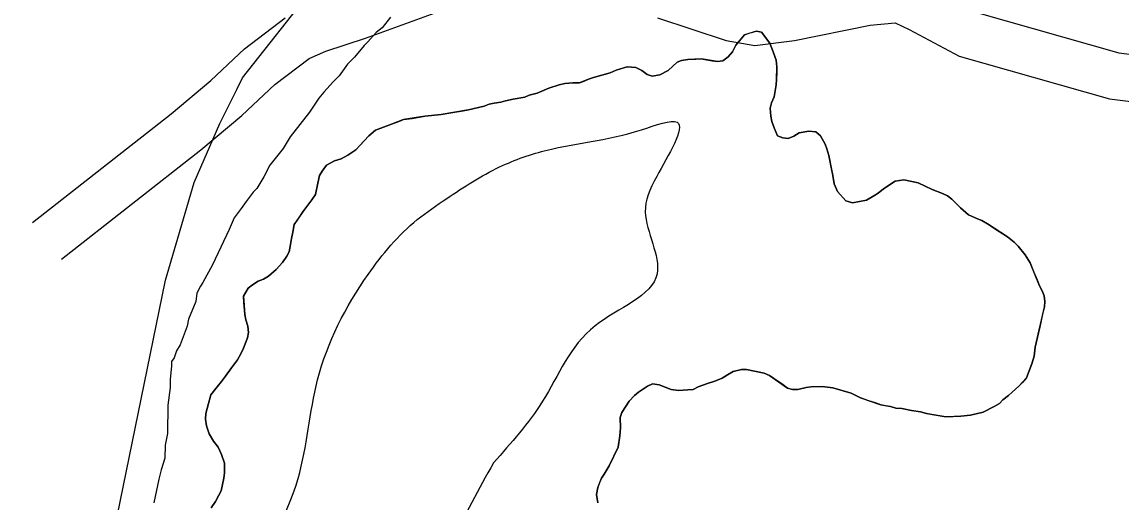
# Model space of a CAD drawing. Extents: x 3177185 to 3215018, y 812988 to 838321.
# Drawn here: x 3197637 to 3198343, y 827021 to 827329 of the extents above; entities that cross this region are included whole.
import ezdxf

# ---------------------------------------------------------------- set-up
doc = ezdxf.new("R2010")
doc.units = 0
for name, color, linetype in [('V-BORW-LINE', 7, 'Continuous'), ('V-LEVE-TOET', 7, 'Continuous'), ('V-ROAD-CNTR', 7, 'Continuous'), ('V-SITE-VEGE', 7, 'Continuous'), ('V-TOPO-SHOR', 7, 'Continuous')]:
    doc.layers.add(name, color=color, linetype=linetype)

msp = doc.modelspace()

# ---------------------------------------------------------------- linework, layer by layer
at = {"layer": 'V-BORW-LINE'}
msp.add_spline([(3197939.88, 827046.46), (3197971.39, 827085.93), (3198005.2, 827134.36), (3198044.9, 827167.84), (3198037.36, 827207.52), (3198044.66, 827230.27), (3198057.79, 827265.08), (3198034.83, 827260.24), (3197974.41, 827247.24), (3197943.81, 827236.37), (3197909.95, 827216.14), (3197890.93, 827202.55), (3197859.35, 827167.27), (3197826.99, 827099.66), (3197814.46, 827036.41), (3197784.38, 826959.64), (3197778.37, 826897.43), (3197778.88, 826824.46), (3197785.66, 826790.19), (3197793.68, 826758), (3197805.67, 826733.58), (3197832.59, 826743.83), (3197844.34, 826785.37), (3197855.25, 826819.62), (3197862.55, 826851.8), (3197873.75, 826897.92), (3197888.55, 826942.58), (3197939.88, 827046.46)], degree=3, dxfattribs=at)
at = {"layer": 'V-LEVE-TOET'}
msp.add_lwpolyline([(3197490.29, 825966.2), (3197510.85, 826010.19), (3197519.21, 826045.51), (3197531.44, 826103.38), (3197558.14, 826214.94), (3197594.66, 826435.56), (3197651.94, 826784.92), (3197729.34, 827163.78), (3197747.68, 827226.32), (3197764.15, 827264.27), (3197775.12, 827286.04), (3197778.87, 827293.48), (3197824.81, 827352.1)], dxfattribs=at)
at = {"layer": 'V-ROAD-CNTR'}
for points in [[(3197662.52, 827177.1), (3197751.98, 827247.26), (3197778.29, 827269.44), (3197799.54, 827289.3), (3197821.49, 827306.09), (3197832.22, 827310.7), (3197857.69, 827319.08), (3197911.79, 827338.77)], [(3198250.1, 827335.56), (3198341.35, 827309.61), (3198388.79, 827303.72), (3198425.29, 827308.53), (3198465.65, 827295.78), (3198495.02, 827290.39), (3198515.7, 827273.79), (3198526.9, 827234.61), (3198525.01, 827198.29), (3198503.17, 827116.45), (3198481.47, 827025.04), (3198467.65, 826994.33)], [(3197644.01, 827200.7), (3197733.04, 827270.54), (3197758.37, 827291.89), (3197780.14, 827312.23), (3197806.22, 827332.18)], [(3198045.21, 827332.11), (3198089.28, 827317.56), (3198107.74, 827314.24), (3198133.1, 827317.58), (3198181.67, 827327.35), (3198197.8, 827328.88), (3198206.79, 827324.62), (3198238.82, 827307.57), (3198335.36, 827280.13), (3198388.91, 827273.47)]]:
    msp.add_lwpolyline(points, dxfattribs=at)
at = {"layer": 'V-SITE-VEGE'}
for points in [[(3197873.71, 827332.46), (3197868.35, 827325.68), (3197864.54, 827322.68), (3197859.18, 827316.66), (3197856.89, 827314.41), (3197850.77, 827306.87), (3197846.19, 827302.36), (3197840.83, 827294.83), (3197837.01, 827291.07), (3197830.89, 827284.3), (3197827.83, 827280.54), (3197821.7, 827271.49), (3197809.45, 827255.67), (3197804.84, 827248.13), (3197796.42, 827237.59), (3197792.57, 827230.05), (3197787.97, 827222.5), (3197785.67, 827220.25), (3197781.08, 827214.22), (3197778.01, 827209.7), (3197773.42, 827203.68), (3197770.33, 827196.12), (3197759.54, 827173.47), (3197753.39, 827162.15), (3197751.85, 827159.9), (3197749.54, 827155.37), (3197748.74, 827150.07), (3197744.11, 827138.74), (3197743.31, 827134.2), (3197738.67, 827122.11), (3197736.37, 827118.34), (3197734.82, 827113.81), (3197733.28, 827111.54), (3197733.26, 827108.51), (3197732.44, 827100.19), (3197732.39, 827094.88), (3197730.79, 827083.53), (3197730.64, 827065.34), (3197729.07, 827057.78), (3197729, 827049.44), (3197726.67, 827041.88), (3197725.1, 827035.83), (3197721.95, 827020.7)], [(3198135.24, 827093.49), (3198140.67, 827094.88), (3198143.81, 827095.14), (3198150.95, 827095.37), (3198157.8, 827094.46), (3198169.48, 827091.23), (3198175.45, 827088.05), (3198188.54, 827083.67), (3198194.82, 827082.48), (3198198.23, 827081.59), (3198201.94, 827081.28), (3198208.22, 827080.09), (3198213.92, 827079.19), (3198217.91, 827078.01), (3198230.16, 827075.92), (3198239.87, 827076.42), (3198246.16, 827076.94), (3198254.17, 827078.88), (3198261.33, 827082.53), (3198264.77, 827084.5), (3198266.79, 827086.77), (3198270.52, 827089.6), (3198272.82, 827091.86), (3198277.13, 827095.54), (3198282.03, 827100.93), (3198285.52, 827110.04), (3198286.99, 827114.88), (3198287.6, 827120.58), (3198293.52, 827146.52), (3198293.82, 827149.94), (3198293.28, 827153.66), (3198292.17, 827156.81), (3198290.48, 827159.96), (3198284.31, 827174.85), (3198281.21, 827180.01), (3198276.69, 827185.47), (3198274.14, 827188.06), (3198269.88, 827191.52), (3198257.1, 827199.9), (3198253.4, 827201.92), (3198250.56, 827203.09), (3198244.87, 827205.7), (3198239.76, 827210.02), (3198234.1, 827215.78), (3198231.26, 827217.79), (3198228.13, 827219.25), (3198221.58, 827221.87), (3198212.48, 827226.22), (3198203.36, 827228), (3198197.64, 827227.19), (3198190.18, 827222.39), (3198186.74, 827219.57), (3198184.15, 827217.87), (3198179.28, 827215.05), (3198170.42, 827213.41), (3198166.14, 827214.58), (3198160.77, 827220.62), (3198158.52, 827225.49), (3198157.7, 827230.92), (3198155.24, 827243.79), (3198153.84, 827248.08), (3198152.72, 827250.94), (3198149.91, 827256.39), (3198146.79, 827258.98), (3198142.22, 827259.3), (3198136.22, 827258.21), (3198132.78, 827256.24), (3198129.06, 827254.55), (3198125.63, 827255.15), (3198122.22, 827256.32), (3198119.97, 827261.47), (3198118.58, 827265.48), (3198118.03, 827268.91), (3198117.5, 827274.06), (3198118.38, 827277.47), (3198120.12, 827281.46), (3198121.33, 827289.16), (3198121.64, 827292.58), (3198121.7, 827300.57), (3198121.45, 827304.85), (3198119.49, 827310.29), (3198117.25, 827315.74), (3198111.88, 827322.91), (3198108.75, 827323.51), (3198101.02, 827321.29), (3198095.54, 827314.47), (3198093.23, 827310.21), (3198090.63, 827307.09), (3198087.19, 827304.55), (3198083.76, 827304), (3198073.49, 827305.8), (3198064.64, 827305.29), (3198060.64, 827304.75), (3198057.78, 827303.63), (3198052.03, 827298.25), (3198046.58, 827295.44), (3198041.72, 827294.62), (3198038.59, 827295.79), (3198035.19, 827298.38), (3198031.2, 827300.13), (3198025.78, 827300.74)], [(3198025.78, 827300.74), (3198018.63, 827298.51), (3198014.9, 827296.83), (3198004.03, 827293.77), (3198000.88, 827292.65), (3197995.16, 827290.41), (3197990.87, 827290.44), (3197985.73, 827289.92), (3197982.01, 827289.08), (3197975.43, 827286.85), (3197967.98, 827283.77), (3197962.83, 827282.38), (3197959.97, 827281.26), (3197952.54, 827279.89), (3197947.68, 827278.79), (3197944.53, 827277.95), (3197940.24, 827277.42), (3197937.1, 827276.58), (3197933.95, 827275.47), (3197923.94, 827272.98), (3197906.22, 827269.97), (3197895.93, 827268.91), (3197882.21, 827266.73), (3197874.48, 827263.94), (3197864.17, 827260.02), (3197859.86, 827256.34), (3197851.51, 827247.27), (3197846.35, 827243.88), (3197842.05, 827241.63), (3197837.76, 827240.24), (3197832.6, 827237.42), (3197830, 827233.73), (3197828.27, 827230.89), (3197827.08, 827226.05), (3197825.6, 827218.64), (3197823.29, 827215.23), (3197817.52, 827207.57), (3197812.04, 827199.33), (3197811.14, 827194.48), (3197810.25, 827190.49), (3197809.65, 827186.5), (3197808.76, 827181.94), (3197807.31, 827179.09)], [(3197807.31, 827179.09), (3197804.42, 827175.12), (3197800.39, 827170.58), (3197795.51, 827166.34), (3197792.35, 827164.37), (3197788.92, 827162.96), (3197785.19, 827160.71), (3197782.32, 827158.45), (3197779.42, 827153.33), (3197780.19, 827141.62), (3197781.02, 827138.19), (3197782.13, 827134.18), (3197782.67, 827130.18), (3197782.07, 827126.76), (3197779.45, 827119.93), (3197778, 827116.8), (3197775.68, 827112.54), (3197771.65, 827107.43), (3197767.89, 827102.04), (3197765.3, 827098.63), (3197762.42, 827095.23), (3197758.38, 827090.12), (3197755.15, 827078.15), (3197755.12, 827074.44), (3197755.66, 827070.15), (3197757.33, 827065), (3197760.15, 827060.41), (3197763.26, 827056.39), (3197765.22, 827051.81), (3197767.18, 827046.09), (3197767.13, 827040.09), (3197766.82, 827036.67), (3197765.04, 827028.4), (3197761.56, 827021.58), (3197758.68, 827017.6)], [(3198006.78, 827020.83), (3198005.97, 827025.98), (3198006.86, 827030.54), (3198009.19, 827036.51), (3198010.92, 827039.07), (3198014.1, 827044.47), (3198019.9, 827056.42), (3198021.1, 827063.83), (3198021.43, 827068.96), (3198021.19, 827075.53), (3198022.36, 827078.66), (3198026.98, 827086.05), (3198030.44, 827089.73), (3198033.02, 827091.71), (3198038.76, 827095.67), (3198041.91, 827097.07), (3198046.19, 827096.46), (3198053.88, 827093.55), (3198058.72, 827092.94), (3198064.72, 827093.18), (3198068.15, 827093.44), (3198071.3, 827095.13), (3198077.32, 827097.37), (3198081.89, 827098.76), (3198086.76, 827100.72), (3198090.2, 827102.98), (3198093.65, 827104.95), (3198099.08, 827106.34), (3198102.22, 827106.31), (3198113.62, 827103.94), (3198117.04, 827102.48), (3198128.68, 827094.4), (3198131.81, 827093.52), (3198135.24, 827093.49)]]:
    msp.add_lwpolyline(points, dxfattribs=at)
at = {"layer": 'V-TOPO-SHOR'}
for points in [[(3197781.02, 827138.19), (3197780.19, 827141.62), (3197779.67, 827149.33), (3197779.42, 827153.33), (3197782.32, 827158.45), (3197785.19, 827160.71), (3197788.92, 827162.96), (3197792.35, 827164.37), (3197795.51, 827166.34), (3197800.39, 827170.58), (3197804.42, 827175.12), (3197807.31, 827179.09), (3197808.76, 827181.94), (3197809.65, 827186.5), (3197810.25, 827190.49), (3197811.14, 827194.48), (3197812.04, 827199.33), (3197814.63, 827203.31), (3197817.52, 827207.57), (3197820.12, 827210.97), (3197823.29, 827215.23), (3197825.6, 827218.64), (3197827.08, 827226.05), (3197828.27, 827230.89), (3197830, 827233.73), (3197832.6, 827237.42), (3197837.76, 827240.24), (3197842.05, 827241.63), (3197846.35, 827243.88), (3197851.51, 827247.27), (3197856.7, 827252.94), (3197859.86, 827256.34), (3197864.17, 827260.02), (3197874.48, 827263.94), (3197879.06, 827265.61), (3197882.21, 827266.73), (3197887.64, 827267.55), (3197895.93, 827268.91), (3197906.22, 827269.97), (3197912.5, 827271.07), (3197920.51, 827272.43), (3197923.94, 827272.98), (3197933.95, 827275.47), (3197937.1, 827276.58), (3197940.24, 827277.42), (3197944.53, 827277.95), (3197947.68, 827278.79), (3197952.54, 827279.89), (3197959.97, 827281.26), (3197962.83, 827282.38), (3197967.98, 827283.77), (3197975.43, 827286.85), (3197982.01, 827289.08), (3197985.73, 827289.92), (3197990.87, 827290.45), (3197995.16, 827290.41), (3197998.02, 827291.53), (3198000.88, 827292.65), (3198004.03, 827293.77), (3198014.9, 827296.83), (3198018.63, 827298.51), (3198022.06, 827299.63), (3198025.78, 827300.74), (3198031.2, 827300.13), (3198035.19, 827298.38), (3198038.59, 827295.79), (3198041.72, 827294.62), (3198046.58, 827295.44), (3198052.02, 827298.25), (3198057.78, 827303.63), (3198060.64, 827304.75), (3198064.64, 827305.29), (3198069.78, 827305.54), (3198073.49, 827305.8), (3198076.63, 827305.2), (3198080.34, 827304.6), (3198083.76, 827304), (3198087.19, 827304.55), (3198090.63, 827307.09), (3198093.23, 827310.21), (3198095.54, 827314.47), (3198097.85, 827317.31), (3198101.02, 827321.29), (3198104.74, 827322.4), (3198108.75, 827323.51), (3198111.88, 827322.91), (3198117.25, 827315.74), (3198119.49, 827310.29), (3198121.45, 827304.85), (3198121.7, 827300.57), (3198121.68, 827297.43), (3198121.64, 827292.58), (3198121.33, 827289.16), (3198120.73, 827285.16), (3198120.12, 827281.46), (3198118.38, 827277.47), (3198117.5, 827274.06), (3198118.03, 827268.91), (3198118.58, 827265.48), (3198119.97, 827261.47), (3198122.22, 827256.32)], [(3198122.22, 827256.32), (3198125.63, 827255.15), (3198129.06, 827254.55), (3198132.78, 827256.24), (3198136.22, 827258.21), (3198142.22, 827259.3), (3198146.79, 827258.98), (3198149.91, 827256.39), (3198152.72, 827250.94), (3198153.84, 827248.08), (3198155.23, 827243.79), (3198156.88, 827234.93), (3198157.7, 827230.92), (3198158.52, 827225.49), (3198160.77, 827220.62), (3198166.14, 827214.58), (3198170.42, 827213.41), (3198179.28, 827215.05), (3198184.15, 827217.87), (3198186.74, 827219.57), (3198190.18, 827222.39), (3198197.64, 827227.19), (3198203.36, 827228), (3198212.48, 827226.22), (3198221.58, 827221.87), (3198228.13, 827219.25), (3198231.26, 827217.79), (3198234.1, 827215.78), (3198239.76, 827210.02), (3198244.87, 827205.7), (3198250.56, 827203.09), (3198253.4, 827201.92), (3198257.1, 827199.9), (3198264.48, 827194.99), (3198269.88, 827191.52), (3198274.14, 827188.06), (3198276.69, 827185.47), (3198281.21, 827180.01), (3198284.31, 827174.85), (3198286.83, 827168.84), (3198288.79, 827163.97), (3198290.48, 827159.96), (3198292.17, 827156.81), (3198293.28, 827153.66), (3198293.82, 827149.94), (3198293.51, 827146.52), (3198292.63, 827142.81), (3198290.56, 827133.41), (3198287.6, 827120.58), (3198286.99, 827114.88), (3198285.52, 827110.04), (3198283.78, 827105.48), (3198282.03, 827100.93), (3198279.44, 827098.09), (3198277.13, 827095.54), (3198272.82, 827091.86), (3198270.52, 827089.6), (3198266.79, 827086.77), (3198264.77, 827084.5), (3198261.33, 827082.53), (3198254.17, 827078.88), (3198246.16, 827076.94), (3198239.87, 827076.42), (3198235.59, 827076.17), (3198230.16, 827075.92), (3198221.33, 827077.42), (3198217.91, 827078.01), (3198213.92, 827079.19), (3198208.22, 827080.09), (3198201.94, 827081.28), (3198198.23, 827081.59), (3198194.82, 827082.47), (3198191.68, 827083.07), (3198188.54, 827083.67), (3198185.13, 827084.83), (3198180.86, 827086.29), (3198175.45, 827088.05), (3198169.48, 827091.23), (3198157.8, 827094.46), (3198150.95, 827095.37), (3198143.81, 827095.14), (3198140.67, 827094.88), (3198135.24, 827093.49), (3198131.81, 827093.52), (3198128.68, 827094.4), (3198125.84, 827096.42), (3198119.87, 827100.46), (3198117.04, 827102.49), (3198113.62, 827103.94), (3198102.22, 827106.31), (3198099.08, 827106.34), (3198093.65, 827104.95), (3198090.2, 827102.98), (3198086.76, 827100.72), (3198081.89, 827098.76), (3198077.31, 827097.37), (3198071.3, 827095.13), (3198068.15, 827093.44), (3198064.72, 827093.18), (3198058.72, 827092.94), (3198053.88, 827093.55)], [(3197758.68, 827017.6), (3197761.56, 827021.58), (3197763.59, 827025.56), (3197765.04, 827028.4), (3197766.82, 827036.67), (3197767.13, 827040.09), (3197767.18, 827046.09), (3197765.22, 827051.81), (3197763.26, 827056.39), (3197760.15, 827060.41), (3197757.33, 827065), (3197755.66, 827070.15), (3197755.12, 827074.44), (3197755.15, 827078.15), (3197756.03, 827081.29), (3197758.38, 827090.12), (3197762.42, 827095.23), (3197765.3, 827098.63), (3197767.89, 827102.04), (3197771.65, 827107.43), (3197775.68, 827112.54), (3197778, 827116.8), (3197779.45, 827119.93), (3197782.07, 827126.76), (3197782.67, 827130.18), (3197782.13, 827134.19), (3197781.02, 827138.19)], [(3198053.88, 827093.55), (3198046.19, 827096.46), (3198041.91, 827097.07), (3198038.76, 827095.67), (3198033.02, 827091.71), (3198030.44, 827089.73), (3198026.98, 827086.05), (3198022.36, 827078.66), (3198021.19, 827075.53), (3198021.43, 827068.96), (3198021.1, 827063.83), (3198019.9, 827056.42), (3198014.1, 827044.47), (3198010.92, 827039.07), (3198009.19, 827036.51), (3198008.02, 827033.67), (3198006.86, 827030.54), (3198005.97, 827025.98), (3198006.78, 827020.83)]]:
    msp.add_lwpolyline(points, dxfattribs=at)

doc.saveas('drawing.dxf')
